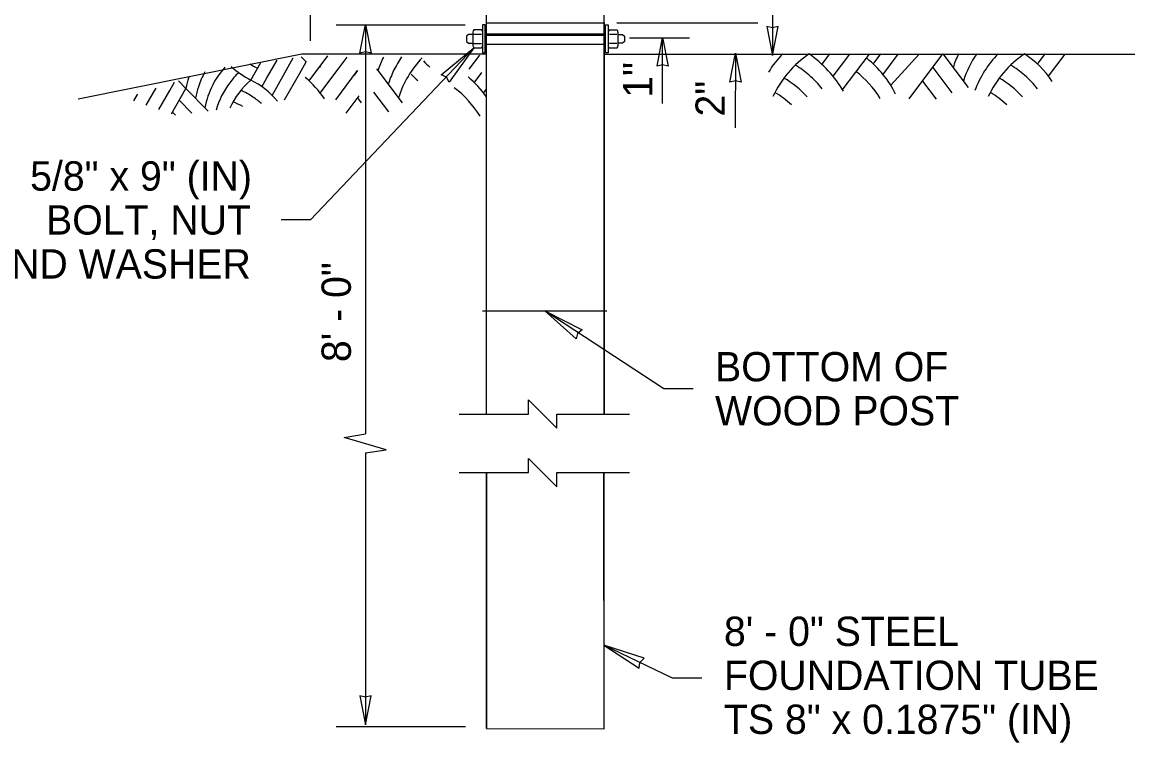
# Model space of a CAD drawing. Extents: x 1312564.2 to 1312581.5, y 1207298.4 to 1207352.6.
# Drawn here: x 1312566.03 to 1312569.068, y 1207315.381 to 1207317.349 of the extents above; entities that cross this region are included whole.
import ezdxf

# ---------------------------------------------------------------- set-up
doc = ezdxf.new("R2010")
doc.units = 0
for name, color, linetype in [('Level 12', 7, 'Continuous'), ('Level 15', 7, 'Continuous'), ('Level 20', 7, 'Continuous'), ('Level 3', 7, 'Continuous'), ('Level 6', 7, 'Continuous'), ('Level 7', 7, 'Continuous')]:
    doc.layers.add(name, color=color, linetype=linetype)

msp = doc.modelspace()

# ---------------------------------------------------------------- linework, layer by layer
at = {"layer": 'Level 12'}
for p, q in [((1312567.2984, 1207317.3143), (1312567.6189, 1207317.3141)), ((1312567.2984, 1207317.2896), (1312567.6189, 1207317.2895))]:
    msp.add_line(p, q, dxfattribs=at)
for points in [[(1312567.2607, 1207317.3163), (1312567.2487, 1207317.3163), (1312567.2439, 1207317.3114), (1312567.2439, 1207317.2968), (1312567.2487, 1207317.2919), (1312567.2607, 1207317.2919)], [(1312567.6579, 1207317.3163), (1312567.6698, 1207317.3163), (1312567.6747, 1207317.3114), (1312567.6747, 1207317.2968), (1312567.6698, 1207317.2919), (1312567.6579, 1207317.2919)]]:
    msp.add_lwpolyline(points, dxfattribs=at)
at = {"layer": 'Level 15'}
for p, q in [((1312568.079, 1207318.6442), (1312568.079, 1207317.2588)), ((1312566.8177, 1207317.2983), (1312566.8177, 1207317.5174)), ((1312567.6542, 1207317.3481), (1312568.0393, 1207317.3481)), ((1312566.8878, 1207317.3424), (1312567.2401, 1207317.3424)), ((1312566.9679, 1207317.3436), (1312566.9679, 1207316.2252)), ((1312567.689, 1207317.3069), (1312567.8524, 1207317.3069)), ((1312567.7792, 1207317.1278), (1312567.7792, 1207317.308)), ((1312566.1835, 1207317.1403), (1312566.7942, 1207317.2628)), ((1312566.7942, 1207317.2628), (1312567.295, 1207317.2628)), ((1312566.8161, 1207317.2628), (1312567.295, 1207317.2628)), ((1312566.8177, 1207317.2628), (1312567.295, 1207317.2628)), ((1312566.8179, 1207316.8094), (1312567.2636, 1207317.2793)), ((1312567.6224, 1207317.2626), (1312569.0684, 1207317.2626)), ((1312567.9779, 1207317.2647), (1312567.9772, 1207317.0612)), ((1312566.8179, 1207316.8094), (1312566.7378, 1207316.8094)), ((1312567.2874, 1207316.5614), (1312567.6269, 1207316.5613)), ((1312567.7821, 1207316.3484), (1312567.4571, 1207316.5614)), ((1312567.8622, 1207316.3484), (1312567.7821, 1207316.3484)), ((1312566.9679, 1207316.1732), (1312566.9679, 1207315.4305)), ((1312567.8064, 1207315.5579), (1312567.6189, 1207315.6481)), ((1312567.8866, 1207315.5579), (1312567.8064, 1207315.5579)), ((1312566.8878, 1207315.4259), (1312567.2411, 1207315.4259))]:
    msp.add_line(p, q, dxfattribs=at)
for points in [[(1312566.9679, 1207317.3436), (1312566.9833, 1207317.2648), (1312566.9679, 1207317.2685), (1312566.9524, 1207317.2648)], [(1312568.0791, 1207317.2588), (1312568.0945, 1207317.3375), (1312568.0791, 1207317.3339), (1312568.0636, 1207317.3375)], [(1312567.7792, 1207317.308), (1312567.7946, 1207317.2293), (1312567.7792, 1207317.2329), (1312567.7638, 1207317.2293)], [(1312567.2636, 1207317.2793), (1312567.1962, 1207317.1857), (1312567.189, 1207317.1998), (1312567.1745, 1207317.2062)], [(1312567.9779, 1207317.2647), (1312567.9933, 1207317.186), (1312567.9779, 1207317.1896), (1312567.9625, 1207317.186)], [(1312567.4571, 1207316.5614), (1312567.5598, 1207316.5089), (1312567.5469, 1207316.4996), (1312567.5428, 1207316.4842)], [(1312567.6189, 1207315.6481), (1312567.7154, 1207315.5851), (1312567.7171, 1207315.6008), (1312567.7284, 1207315.612)], [(1312566.9679, 1207315.4305), (1312566.9833, 1207315.5092), (1312566.9679, 1207315.5056), (1312566.9524, 1207315.5092)]]:
    msp.add_lwpolyline(points, close=True, dxfattribs=at)
for points in [[(1312567.2233, 1207316.2793), (1312567.4124, 1207316.2793), (1312567.4124, 1207316.3181), (1312567.4899, 1207316.2406), (1312567.4899, 1207316.2793), (1312567.689, 1207316.2793)], [(1312566.9679, 1207316.1732), (1312567.0244, 1207316.1816), (1312566.9091, 1207316.2149), (1312566.9679, 1207316.2252)], [(1312567.2233, 1207316.1191), (1312567.4124, 1207316.1191), (1312567.4124, 1207316.1579), (1312567.4899, 1207316.0803), (1312567.4899, 1207316.1191), (1312567.689, 1207316.1191)]]:
    msp.add_lwpolyline(points, dxfattribs=at)
at = {"layer": 'Level 20'}
for p, q in [((1312566.792, 1207317.255), (1312566.8063, 1207317.2403)), ((1312566.8137, 1207317.1895), (1312566.8651, 1207317.258)), ((1312566.8902, 1207317.2172), (1312566.9176, 1207317.2537)), ((1312567.251, 1207317.221), (1312567.2802, 1207317.2599)), ((1312568.2145, 1207317.2354), (1312568.2353, 1207317.2632)), ((1312568.2451, 1207317.2019), (1312568.2906, 1207317.2626)), ((1312568.2698, 1207317.1639), (1312568.3438, 1207317.2626)), ((1312568.3545, 1207317.2354), (1312568.3753, 1207317.2632)), ((1312568.3803, 1207317.2059), (1312568.4228, 1207317.2626)), ((1312568.4023, 1207317.1772), (1312568.4799, 1207317.2626)), ((1312568.4522, 1207317.14), (1312568.5446, 1207317.2632)), ((1312568.5446, 1207317.2632), (1312568.6136, 1207317.1711)), ((1312568.8026, 1207317.2354), (1312568.8234, 1207317.2632)), ((1312568.8332, 1207317.2019), (1312568.8784, 1207317.2621)), ((1312566.6544, 1207317.1917), (1312566.6816, 1207317.2398)), ((1312566.6986, 1207317.1974), (1312566.7261, 1207317.2459)), ((1312566.7429, 1207317.2031), (1312566.7706, 1207317.252)), ((1312566.7871, 1207317.2088), (1312566.8055, 1207317.2411)), ((1312566.8443, 1207317.156), (1312566.8951, 1207317.2237)), ((1312566.8453, 1207317.2267), (1312566.8457, 1207317.2276)), ((1312568.5167, 1207317.226), (1312568.5685, 1207317.1569)), ((1312566.685, 1207317.1733), (1312566.6986, 1207317.1974)), ((1312566.7127, 1207317.1498), (1312566.7429, 1207317.2031)), ((1312566.7466, 1207317.1372), (1312566.7871, 1207317.2088)), ((1312566.8345, 1207317.2172), (1312566.8351, 1207317.218)), ((1312566.8865, 1207317.1379), (1312566.946, 1207317.2172)), ((1312566.946, 1207317.2172), (1312566.937, 1207317.2052)), ((1312566.9981, 1207317.2221), (1312567.0018, 1207317.2172)), ((1312567.0018, 1207317.2172), (1312567.0676, 1207317.1294)), ((1312567.2646, 1207317.1842), (1312567.2855, 1207317.2119)), ((1312566.3889, 1207317.1575), (1312566.3957, 1207317.1696)), ((1312566.4035, 1207317.1109), (1312566.4332, 1207317.1632)), ((1312566.4332, 1207317.1632), (1312566.4462, 1207317.1862)), ((1312566.4377, 1207317.0989), (1312566.4774, 1207317.1689)), ((1312566.4571, 1207317.1898), (1312566.4774, 1207317.1689)), ((1312566.4774, 1207317.1689), (1312566.5378, 1207317.1068)), ((1312567.2904, 1207317.156), (1312567.2977, 1207317.1656)), ((1312568.4888, 1207317.1888), (1312568.5261, 1207317.139)), ((1312566.335, 1207317.1348), (1312566.3447, 1207317.1518)), ((1312566.3447, 1207317.1518), (1312566.3453, 1207317.1529)), ((1312566.3692, 1207317.1228), (1312566.3889, 1207317.1575)), ((1312566.4591, 1207317.1366), (1312566.4936, 1207317.1011)), ((1312566.9146, 1207317.101), (1312566.9503, 1207317.1487)), ((1312566.946, 1207317.1429), (1312566.9563, 1207317.1291)), ((1312566.9898, 1207317.1588), (1312567.0306, 1207317.1045)), ((1312566.4407, 1207317.1042), (1312566.4493, 1207317.0954))]:
    msp.add_line(p, q, dxfattribs=at)
for centre, radius, start, end in [((1312567.2707, 1207317.1317), 0.2822, 154.2287, 162.3566), ((1312567.2986, 1207317.0945), 0.2822, 145.4016, 154.2266), ((1312568.3091, 1207317.0661), 0.2822, 135.7127, 148.6213), ((1312568.337, 1207317.0289), 0.2822, 123.9036, 155.4125), ((1312567.9619, 1207316.968), 0.3667, 31.815, 53.6012), ((1312568.8414, 1207317.1404), 0.2822, 154.2266, 162.3566), ((1312568.8693, 1207317.1033), 0.2822, 145.491, 162.3566), ((1312568.8972, 1207317.0661), 0.2822, 135.7127, 159.9649), ((1312568.9251, 1207317.0289), 0.2822, 123.9036, 155.4125), ((1312568.6102, 1207317.0289), 0.2822, 34.3101, 56.0963), ((1312566.7514, 1207317.0752), 0.2258, 137.9899, 152.8259), ((1312566.7554, 1207317.3936), 0.2258, 226.9179, 243.4312), ((1312566.7737, 1207317.426), 0.2258, 237.4174, 243.4312), ((1312567.3265, 1207317.0573), 0.2822, 136.2311, 162.3566), ((1312567.3329, 1207317.4359), 0.2822, 222.8026, 227.845), ((1312567.9942, 1207316.9917), 0.2822, 48.9597, 58.5465), ((1312568.1621, 1207317.0289), 0.2822, 26.1332, 51.627), ((1312568.5823, 1207316.9917), 0.2822, 48.9597, 58.5465), ((1312566.6996, 1207317.1285), 0.2258, 161.7894, 169.6914), ((1312566.7255, 1207317.1019), 0.2258, 150.3172, 161.5614), ((1312566.7773, 1207317.0486), 0.2258, 133.6658, 143.0476), ((1312566.6213, 1207316.983), 0.2822, 33.8329, 49.8272), ((1312567.2986, 1207317.0945), 0.2822, 154.2265, 162.3566), ((1312567.2998, 1207317.3992), 0.2822, 222.8026, 227.845), ((1312567.0674, 1207316.983), 0.2822, 35.3583, 50.2877), ((1312567.9664, 1207316.9545), 0.2822, 42.6625, 59.3021), ((1312567.9942, 1207316.9917), 0.2822, 38.4562, 48.9597), ((1312568.1342, 1207316.9917), 0.2822, 31.9977, 52.347), ((1312568.5545, 1207316.9545), 0.2822, 42.6625, 59.3021), ((1312568.5823, 1207316.9917), 0.2822, 38.4562, 48.9597), ((1312566.7255, 1207317.1019), 0.2258, 161.5613, 169.6914), ((1312566.7514, 1207317.0752), 0.2258, 152.8258, 169.6914), ((1312566.7773, 1207317.0486), 0.2258, 143.0475, 164.3048), ((1312566.8032, 1207317.0219), 0.2258, 131.2384, 155.8056), ((1312566.5351, 1207316.9574), 0.2258, 56.2945, 65.8812), ((1312566.5534, 1207316.9897), 0.2258, 39.7097, 63.4311), ((1312567.0395, 1207316.9458), 0.2822, 31.3203, 52.8176), ((1312566.5167, 1207316.9251), 0.2258, 59.1829, 66.6369), ((1312566.5351, 1207316.9574), 0.2258, 48.7073, 56.2945), ((1312567.9385, 1207316.9174), 0.2822, 46.9543, 58.4874), ((1312568.5266, 1207316.9174), 0.2822, 46.9543, 58.4874)]:
    msp.add_arc(centre, radius, start, end, dxfattribs=at)
at = {"layer": 'Level 3'}
for p, q in [((1312567.2984, 1207317.3179), (1312567.6189, 1207317.3177)), ((1312567.2984, 1207315.4198), (1312567.6197, 1207315.4196))]:
    msp.add_line(p, q, dxfattribs=at)
for points in [[(1312567.2984, 1207317.3143), (1312567.2984, 1207318.6841), (1312567.6189, 1207318.6841), (1312567.6189, 1207317.3141)], [(1312567.2984, 1207316.2795), (1312567.2984, 1207317.3144)], [(1312567.6189, 1207317.3137), (1312567.6189, 1207316.2793)], [(1312567.2984, 1207315.4198), (1312567.2984, 1207316.1193)], [(1312567.6189, 1207316.1191), (1312567.6189, 1207315.4196)]]:
    msp.add_lwpolyline(points, dxfattribs=at)
at = {"layer": 'Level 6'}
for p, q in [((1312567.2607, 1207317.3227), (1312567.2607, 1207317.2855)), ((1312567.2841, 1207317.3289), (1312567.2636, 1207317.3289)), ((1312567.2636, 1207317.3165), (1312567.2841, 1207317.3165)), ((1312567.6338, 1207317.3287), (1312567.6542, 1207317.3287)), ((1312567.6542, 1207317.3163), (1312567.6338, 1207317.3163)), ((1312567.6571, 1207317.3225), (1312567.6571, 1207317.2853)), ((1312567.2636, 1207317.2917), (1312567.2841, 1207317.2917)), ((1312567.6542, 1207317.2915), (1312567.6338, 1207317.2915)), ((1312567.2636, 1207317.2793), (1312567.2841, 1207317.2793)), ((1312567.6542, 1207317.2791), (1312567.6338, 1207317.2791))]:
    msp.add_line(p, q, dxfattribs=at)
for points in [[(1312567.2947, 1207317.3424), (1312567.287, 1207317.3424), (1312567.287, 1207317.2658), (1312567.2947, 1207317.2658)], [(1312567.6232, 1207317.3422), (1312567.6308, 1207317.3422), (1312567.6308, 1207317.2656), (1312567.6232, 1207317.2656)]]:
    msp.add_lwpolyline(points, close=True, dxfattribs=at)
for centre, start, end in [((1312567.2688, 1207317.3227), 129.5978, 180.0012), ((1312567.279, 1207317.3227), 11.9253, 50.4022), ((1312567.6389, 1207317.3225), 129.5978, 168.0747), ((1312567.6491, 1207317.3225), 359.9988, 50.4022), ((1312567.2688, 1207317.2855), 180.0012, 230.4022), ((1312567.279, 1207317.2855), 309.5978, 355.376), ((1312567.6389, 1207317.2853), 184.624, 230.4022), ((1312567.6491, 1207317.2853), 309.5978, 359.9988)]:
    msp.add_arc(centre, 0.00806, start, end, dxfattribs=at)
at = {"layer": 'Level 7'}
for p, q in [((1312567.2973, 1207317.3481), (1312567.6203, 1207317.3481)), ((1312567.2973, 1207317.3481), (1312567.2973, 1207316.2795)), ((1312567.6203, 1207316.2793), (1312567.6203, 1207317.3481))]:
    msp.add_line(p, q, dxfattribs=at)
msp.add_lwpolyline([(1312567.2984, 1207316.1193), (1312567.2984, 1207315.4198), (1312567.6197, 1207315.4196), (1312567.6189, 1207316.1191)], dxfattribs=at)

# ---------------------------------------------------------------- texts
at = {"layer": 'Level 20'}
for s, height, rotation, p in [('1"', 0.08012, 90, (1312567.7513, 1207317.1431)), ('2"', 0.08012, 90, (1312567.949, 1207317.0919)), ('5/8" x 9" (IN)', 0.080117, 360, (1312566.0518, 1207316.8895)), (' BOLT, NUT ', 0.080117, 360, (1312566.0656, 1207316.7694)), ('AND WASHER', 0.08012, 360, (1312565.9284, 1207316.6492)), ('8\' - 0"', 0.08012, 90, (1312566.9278, 1207316.4211))]:
    msp.add_text(s, height=height, rotation=rotation, dxfattribs=at).set_placement(p)
for s, height, p in [('BOTTOM OF ', 0.08012, (1312567.9223, 1207316.3685)), ('WOOD POST', 0.08012, (1312567.9223, 1207316.2483)), ('8\' - 0" STEEL ', 0.080117, (1312567.9466, 1207315.6457)), ('FOUNDATION TUBE ', 0.080117, (1312567.9466, 1207315.5255)), ('TS 8" x 0.1875" (IN)', 0.080117, (1312567.9466, 1207315.4054))]:
    msp.add_text(s, height=height, dxfattribs=at).set_placement(p)

doc.saveas('drawing.dxf')
